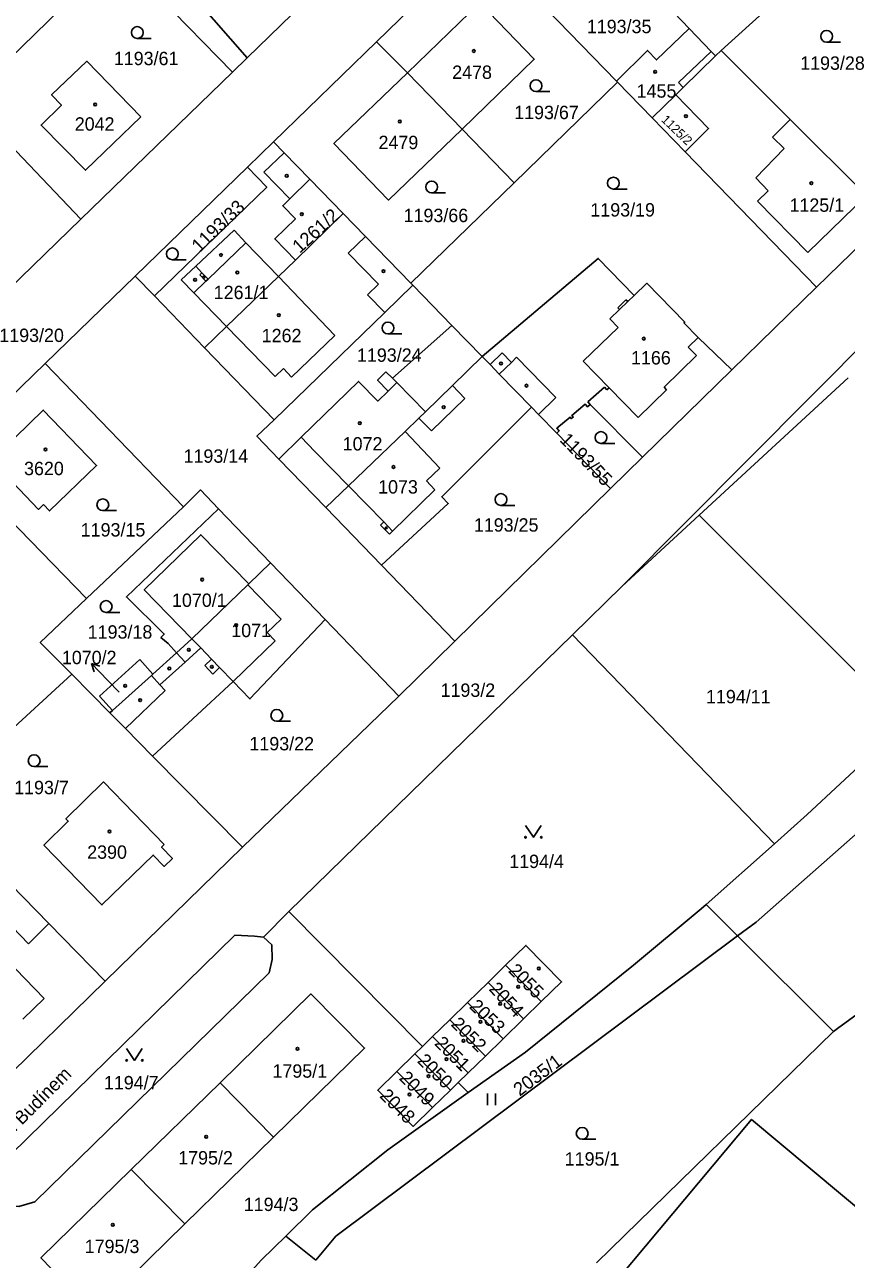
# Model space of a CAD drawing. Extents: x -679220 to -673243, y -1075091 to -1066557.
# Drawn here: x -676837.6 to -676733.1, y -1070366.5 to -1070209.3 of the extents above; entities that cross this region are included whole.
import ezdxf

# ---------------------------------------------------------------- set-up
doc = ezdxf.new("R2010")
doc.units = 0
for name, color, linetype in [('Hranice parcel', 7, 'Continuous'), ('Parcelní čísla', 7, 'Continuous'), ('Pop  PČ popisy', 7, 'Continuous'), ('Vnitřní kresba', 7, 'Continuous'), ('Značky budov', 7, 'Continuous'), ('Značky kultur', 7, 'Continuous')]:
    doc.layers.add(name, color=color, linetype=linetype)

msp = doc.modelspace()

# ---------------------------------------------------------------- linework, layer by layer
at = {"layer": 'Hranice parcel'}
for p, q in [((-676792.81, -1070211.49), (-676779.62, -1070198.64)), ((-676779.62, -1070198.64), (-676762.3, -1070216.47)), ((-676825.8, -1070200.28), (-676844.9, -1070218.88)), ((-676825.8, -1070200.28), (-676811.13, -1070215.35)), ((-676753.03, -1070209.78), (-676758.23, -1070204.36)), ((-676740.32, -1070204.74), (-676748.96, -1070212.58)), ((-676802.14, -1070206.62), (-676809.26, -1070213.5)), ((-676805.9, -1070224.23), (-676792.81, -1070211.49)), ((-676788.89, -1070215.41), (-676792.81, -1070211.49)), ((-676809.26, -1070213.5), (-676811.13, -1070215.35)), ((-676748.96, -1070212.58), (-676749.68, -1070213.28)), ((-676811.13, -1070215.35), (-676830.41, -1070234.06)), ((-676788.89, -1070215.41), (-676781.93, -1070222.58)), ((-676762.16, -1070216.61), (-676775.31, -1070229.41)), ((-676762.3, -1070216.47), (-676762.16, -1070216.61)), ((-676762.16, -1070216.61), (-676757.74, -1070221.17)), ((-676754.75, -1070218.25), (-676757.74, -1070221.17)), ((-676830.41, -1070234.06), (-676844.9, -1070218.88)), ((-676757.74, -1070221.17), (-676753.56, -1070225.48)), ((-676775.31, -1070229.41), (-676781.93, -1070222.58)), ((-676809.22, -1070227.45), (-676805.9, -1070224.23)), ((-676753.56, -1070225.48), (-676736.83, -1070242.7)), ((-676823.5, -1070241.3), (-676809.22, -1070227.45)), ((-676797.04, -1070233.35), (-676801.28, -1070228.98)), ((-676775.31, -1070229.41), (-676788.45, -1070242.2)), ((-676830.41, -1070234.06), (-676841.95, -1070245.24)), ((-676803.14, -1070239.27), (-676797.04, -1070233.35)), ((-676736.83, -1070242.7), (-676727.79, -1070233.88)), ((-676834.97, -1070252.44), (-676823.5, -1070241.3)), ((-676821.07, -1070243.82), (-676823.5, -1070241.3)), ((-676788.18, -1070242.47), (-676788.45, -1070242.2)), ((-676788.18, -1070242.47), (-676783.22, -1070247.57)), ((-676736.83, -1070242.7), (-676747.62, -1070253.25)), ((-676821.07, -1070243.82), (-676814.68, -1070250.45)), ((-676779.37, -1070251.54), (-676783.22, -1070247.57)), ((-676814.68, -1070250.45), (-676805.85, -1070259.6)), ((-676847.22, -1070264.34), (-676834.97, -1070252.44)), ((-676834.97, -1070252.44), (-676817.36, -1070270.66)), ((-676759, -1070264.36), (-676747.62, -1070253.25)), ((-676751.79, -1070271.75), (-676732.82, -1070254.27)), ((-676802.4, -1070261.82), (-676805.23, -1070264.59)), ((-676763.06, -1070268.33), (-676769.89, -1070261.3)), ((-676847.22, -1070264.34), (-676829.71, -1070282.36)), ((-676805.23, -1070264.59), (-676799.26, -1070270.77)), ((-676759, -1070264.36), (-676763.06, -1070268.33)), ((-676763.06, -1070268.33), (-676782.87, -1070287.76)), ((-676829.71, -1070282.36), (-676817.36, -1070270.66)), ((-676812.91, -1070270.91), (-676806.31, -1070277.78)), ((-676799.26, -1070270.77), (-676792.2, -1070278.09)), ((-676751.79, -1070271.75), (-676725.44, -1070298.12)), ((-676799.35, -1070285.02), (-676806.31, -1070277.78)), ((-676782.87, -1070287.76), (-676792.2, -1070278.09)), ((-676799.35, -1070285.02), (-676789.99, -1070294.76)), ((-676803.95, -1070322.18), (-676767.9, -1070286.95)), ((-676742.2, -1070313.55), (-676767.9, -1070286.95)), ((-676782.87, -1070287.76), (-676789.99, -1070294.76)), ((-676828.07, -1070294.76), (-676822.93, -1070290.11)), ((-676822.93, -1070290.11), (-676821.25, -1070291.96)), ((-676818.24, -1070289.24), (-676821.25, -1070291.96)), ((-676831.58, -1070291.98), (-676840.51, -1070300.2)), ((-676826.72, -1070296.91), (-676831.58, -1070291.98)), ((-676826.39, -1070296.61), (-676828.07, -1070294.76)), ((-676789.99, -1070294.76), (-676809.85, -1070313.98)), ((-676826.39, -1070296.61), (-676826.72, -1070296.91)), ((-676809.85, -1070313.98), (-676821.31, -1070302.39)), ((-676809.85, -1070313.98), (-676827.34, -1070331.03)), ((-676750.87, -1070321.29), (-676742.2, -1070313.55)), ((-676807.21, -1070325.45), (-676803.95, -1070322.18)), ((-676786.96, -1070339.36), (-676803.95, -1070322.18)), ((-676746.88, -1070325.28), (-676750.87, -1070321.29)), ((-676734.7, -1070337.45), (-676746.88, -1070325.28)), ((-676776.39, -1070329.02), (-676778.63, -1070331.21)), ((-676771.86, -1070333.65), (-676776.39, -1070329.02)), ((-676844.69, -1070348.05), (-676827.34, -1070331.03)), ((-676778.63, -1070331.21), (-676781.23, -1070333.75)), ((-676774.1, -1070335.84), (-676778.63, -1070331.21)), ((-676781.23, -1070333.75), (-676783.5, -1070335.97)), ((-676776.7, -1070338.38), (-676781.23, -1070333.75)), ((-676774.1, -1070335.84), (-676771.86, -1070333.65)), ((-676783.5, -1070335.97), (-676785.69, -1070338.11)), ((-676778.97, -1070340.59), (-676783.5, -1070335.97)), ((-676776.7, -1070338.38), (-676774.1, -1070335.84)), ((-676734.7, -1070337.45), (-676764.82, -1070366.91)), ((-676786.96, -1070339.36), (-676787.93, -1070340.31)), ((-676785.69, -1070338.11), (-676786.96, -1070339.36)), ((-676781.16, -1070342.72), (-676785.69, -1070338.11)), ((-676778.97, -1070340.59), (-676776.7, -1070338.38)), ((-676787.93, -1070340.31), (-676790.23, -1070342.55)), ((-676783.41, -1070344.91), (-676787.93, -1070340.31)), ((-676781.16, -1070342.72), (-676778.97, -1070340.59)), ((-676785.7, -1070347.15), (-676790.23, -1070342.55)), ((-676812.72, -1070343.98), (-676824.01, -1070355.02)), ((-676812.72, -1070343.98), (-676805.91, -1070350.9)), ((-676783.41, -1070344.91), (-676782.42, -1070343.95)), ((-676782.42, -1070343.95), (-676781.16, -1070342.72)), ((-676781.14, -1070345.24), (-676782.42, -1070343.95)), ((-676785.7, -1070347.15), (-676783.41, -1070344.91)), ((-676817.2, -1070361.96), (-676805.91, -1070350.9)), ((-676824.01, -1070355.02), (-676817.2, -1070361.96)), ((-676804.37, -1070363.5), (-676800.53, -1070366.55))]:
    msp.add_line(p, q, dxfattribs=at)
for points in [[(-676817.13, -1070191.19), (-676819.99, -1070193.99), (-676818.15, -1070195.88), (-676821.69, -1070199.32), (-676809.26, -1070213.5)], [(-676781.93, -1070222.58), (-676772.74, -1070213.69), (-676779.68, -1070206.51), (-676788.89, -1070215.41)], [(-676753.03, -1070209.78), (-676757.2, -1070213.79), (-676758.33, -1070212.58), (-676762.3, -1070216.47)], [(-676749.68, -1070213.28), (-676750.23, -1070212.71), (-676753.03, -1070209.78)], [(-676749.68, -1070213.28), (-676753.8, -1070217.31), (-676754.75, -1070218.25)], [(-676727.79, -1070233.88), (-676730.49, -1070231.04), (-676740.18, -1070221.35), (-676748.96, -1070212.58)], [(-676822.81, -1070221.03), (-676829.68, -1070213.96), (-676834.15, -1070218.23), (-676832.9, -1070219.56), (-676835.48, -1070222.09), (-676829.82, -1070227.82), (-676822.81, -1070221.03)], [(-676788.89, -1070215.41), (-676798.23, -1070224.44), (-676791.29, -1070231.62), (-676781.93, -1070222.58)], [(-676754.75, -1070218.25), (-676750.57, -1070222.5), (-676753.56, -1070225.48)], [(-676801.28, -1070228.98), (-676804.57, -1070225.6), (-676805.9, -1070224.23)], [(-676809.22, -1070227.45), (-676806.77, -1070229.97), (-676821.07, -1070243.82)], [(-676803.14, -1070239.27), (-676805.76, -1070236.56), (-676803.13, -1070234), (-676804.74, -1070232.34), (-676803.84, -1070231.47), (-676801.28, -1070228.98)], [(-676788.45, -1070242.2), (-676794.21, -1070236.26), (-676797.04, -1070233.35)], [(-676814.68, -1070250.45), (-676811.91, -1070247.72), (-676805.3, -1070241.36), (-676803.14, -1070239.27)], [(-676747.62, -1070253.25), (-676751.9, -1070249.13), (-676753.71, -1070247.27), (-676753.61, -1070247.18), (-676758.44, -1070242.21), (-676760.05, -1070243.77), (-676764.61, -1070239.05), (-676779.37, -1070251.54)], [(-676805.85, -1070259.6), (-676791.77, -1070245.95), (-676788.18, -1070242.47)], [(-676783.22, -1070247.57), (-676790.8, -1070254.28), (-676791.61, -1070253.49)], [(-676799.26, -1070270.77), (-676796.38, -1070268.01), (-676789.18, -1070261.09), (-676787.42, -1070259.38), (-676786.6, -1070258.58), (-676783.16, -1070255.23), (-676779.37, -1070251.54)], [(-676773.11, -1070257.99), (-676777.2, -1070253.77), (-676778.37, -1070252.57), (-676779.37, -1070251.54)], [(-676791.61, -1070253.49), (-676792.68, -1070254.57), (-676791.33, -1070255.94), (-676792.65, -1070257.22), (-676795.12, -1070254.7), (-676802.4, -1070261.82)], [(-676769.89, -1070261.3), (-676769.58, -1070261.02), (-676769.88, -1070260.68), (-676768.2, -1070259.24), (-676768, -1070259.46), (-676767.78, -1070259.27), (-676767.98, -1070259.05), (-676766.29, -1070257.59), (-676765.99, -1070257.94), (-676765.65, -1070257.64), (-676759, -1070264.36)], [(-676835.19, -1070270.39), (-676835.83, -1070271.01), (-676841.59, -1070264.97), (-676842.69, -1070266.06), (-676844.71, -1070264), (-676840.63, -1070260.11), (-676838.79, -1070261.84), (-676835.2, -1070258.36), (-676828.42, -1070265.41), (-676834.43, -1070271.19), (-676835.19, -1070270.39)], [(-676792.2, -1070278.09), (-676783.68, -1070270.25), (-676784.52, -1070269.39), (-676773.11, -1070257.99)], [(-676773.11, -1070257.99), (-676772.22, -1070258.9), (-676769.89, -1070261.3)], [(-676805.23, -1070264.59), (-676808.02, -1070261.69), (-676805.85, -1070259.6)], [(-676817.36, -1070270.66), (-676815.2, -1070268.53), (-676812.91, -1070270.91)], [(-676818.24, -1070289.24), (-676819.32, -1070288.05), (-676820.24, -1070287.29), (-676819.81, -1070286.87), (-676824.62, -1070282.14), (-676812.91, -1070270.91)], [(-676767.9, -1070286.95), (-676761.58, -1070280.77), (-676751.79, -1070271.75)], [(-676806.31, -1070277.78), (-676809.06, -1070280.47), (-676809.19, -1070280.6), (-676816.29, -1070287.48), (-676818.24, -1070289.24)], [(-676829.71, -1070282.36), (-676835.59, -1070287.93), (-676831.58, -1070291.98)], [(-676821.31, -1070302.39), (-676811.07, -1070292.89), (-676808.91, -1070295.13), (-676799.35, -1070285.02)], [(-676701.59, -1070285.67), (-676744.53, -1070323.52), (-676746.88, -1070325.28)], [(-676701.59, -1070285.67), (-676729.2, -1070333.46), (-676734, -1070336.96), (-676734.7, -1070337.45)], [(-676821.25, -1070291.96), (-676821.43, -1070292.13), (-676826.39, -1070296.61)], [(-676826.72, -1070296.91), (-676824.75, -1070298.9), (-676821.31, -1070302.39)], [(-676725.44, -1070298.12), (-676738.04, -1070309.84), (-676742.2, -1070313.55)], [(-676819.82, -1070313.66), (-676827.55, -1070305.68), (-676832.33, -1070310.37), (-676832.02, -1070310.69), (-676835.12, -1070313.73), (-676827.75, -1070321.34), (-676821.21, -1070315), (-676819.82, -1070316.44), (-676818.77, -1070315.43), (-676820.16, -1070313.99), (-676819.82, -1070313.66)], [(-676827.34, -1070331.03), (-676834.48, -1070323.73), (-676844.16, -1070313.81), (-676849.44, -1070308.41)], [(-676781.14, -1070345.24), (-676773.88, -1070340.07), (-676760.12, -1070329.03), (-676751.5, -1070321.85), (-676750.87, -1070321.29)], [(-676842.35, -1070359.71), (-676844.41, -1070359.71), (-676845.45, -1070359.05), (-676810.82, -1070325.18), (-676808.32, -1070325.33), (-676807.21, -1070325.45)], [(-676746.88, -1070325.28), (-676797.97, -1070363.52), (-676800.53, -1070366.55)], [(-676807.21, -1070325.45), (-676806.11, -1070326.43), (-676806.1, -1070328.3), (-676806.47, -1070329.99), (-676836.28, -1070359.15), (-676838.32, -1070359.72), (-676842.35, -1070359.71)], [(-676771.86, -1070333.65), (-676769.28, -1070331.14), (-676773.81, -1070326.5), (-676776.39, -1070329.02)], [(-676805.91, -1070350.9), (-676794.33, -1070339.56), (-676801.15, -1070332.67), (-676812.72, -1070343.98)], [(-676790.23, -1070342.55), (-676792.66, -1070344.93), (-676788.15, -1070349.54), (-676785.7, -1070347.15)], [(-676804.37, -1070363.5), (-676800.97, -1070360.17), (-676791.39, -1070352.53), (-676781.14, -1070345.24)], [(-676703.45, -1070383.51), (-676733.6, -1070419.5), (-676775.34, -1070384.79), (-676745.1, -1070348.65), (-676703.45, -1070383.51)], [(-676824.01, -1070355.02), (-676835.51, -1070366.26), (-676828.72, -1070373.25), (-676817.2, -1070361.96)], [(-676825.57, -1070388.68), (-676820.6, -1070381.91), (-676814.4, -1070374.21), (-676807.46, -1070366.52), (-676804.37, -1070363.5)]]:
    msp.add_lwpolyline(points, dxfattribs=at)
at = {"layer": 'Pop  PČ popisy'}
for p, q in [((-676827, -1070292.76), (-676829.09, -1070290.6)), ((-676829.09, -1070290.6), (-676828.03, -1070290.97)), ((-676829.09, -1070290.6), (-676828.75, -1070291.67)), ((-676825.54, -1070294.27), (-676827, -1070292.76))]:
    msp.add_line(p, q, dxfattribs=at)
at = {"layer": 'Vnitřní kresba'}
for p, q in [((-676692.45, -1070211.22), (-676761.58, -1070280.77)), ((-676754.4, -1070216.67), (-676750.23, -1070212.71)), ((-676754.4, -1070216.67), (-676753.8, -1070217.31)), ((-676740.18, -1070221.35), (-676742.44, -1070223.61)), ((-676740.97, -1070225.07), (-676742.44, -1070223.61)), ((-676804.57, -1070225.6), (-676807.13, -1070228.08)), ((-676744.57, -1070228.81), (-676740.97, -1070225.07)), ((-676807.13, -1070228.08), (-676803.84, -1070231.47)), ((-676742.98, -1070230.47), (-676744.57, -1070228.81)), ((-676744.33, -1070231.76), (-676742.98, -1070230.47)), ((-676730.49, -1070231.04), (-676737.95, -1070238.29)), ((-676737.95, -1070238.29), (-676744.33, -1070231.76)), ((-676815.81, -1070240.05), (-676810.94, -1070235.47)), ((-676810.94, -1070235.47), (-676809.43, -1070237.05)), ((-676809.43, -1070237.05), (-676814.25, -1070241.7)), ((-676809.43, -1070237.05), (-676805.3, -1070241.36)), ((-676794.21, -1070236.26), (-676796.4, -1070238.39)), ((-676796.4, -1070238.39), (-676792.56, -1070242.34)), ((-676815.81, -1070240.05), (-676817.66, -1070241.79)), ((-676815.02, -1070240.89), (-676815.81, -1070240.05)), ((-676817.66, -1070241.79), (-676816.05, -1070243.45)), ((-676816.05, -1070243.45), (-676814.51, -1070241.96)), ((-676815.02, -1070240.89), (-676815.29, -1070241.15)), ((-676815.29, -1070241.15), (-676814.51, -1070241.96)), ((-676814.25, -1070241.7), (-676815.02, -1070240.89)), ((-676814.51, -1070241.96), (-676814.25, -1070241.7)), ((-676805.3, -1070241.36), (-676798.11, -1070248.87)), ((-676816.05, -1070243.45), (-676811.91, -1070247.72)), ((-676792.56, -1070242.34), (-676793.97, -1070243.69)), ((-676791.77, -1070245.95), (-676793.97, -1070243.69)), ((-676761.08, -1070244.32), (-676762.13, -1070245.34)), ((-676761.91, -1070245.57), (-676760.85, -1070244.55)), ((-676760.85, -1070244.55), (-676761.08, -1070244.32)), ((-676760.05, -1070243.77), (-676760.85, -1070244.55)), ((-676761.91, -1070245.57), (-676763.14, -1070246.76)), ((-676763.14, -1070246.76), (-676762.09, -1070247.84)), ((-676762.13, -1070245.34), (-676761.91, -1070245.57)), ((-676811.91, -1070247.72), (-676805.71, -1070254.1)), ((-676762.09, -1070247.84), (-676766.51, -1070252.12)), ((-676798.11, -1070248.87), (-676803.62, -1070254.15)), ((-676751.9, -1070249.13), (-676753.15, -1070250.34)), ((-676778.37, -1070252.57), (-676776.84, -1070251.07)), ((-676776.84, -1070251.07), (-676775.66, -1070252.28)), ((-676752.09, -1070251.43), (-676756.24, -1070255.46)), ((-676753.15, -1070250.34), (-676752.09, -1070251.43)), ((-676805.71, -1070254.1), (-676804.64, -1070253.06)), ((-676803.62, -1070254.15), (-676804.64, -1070253.06)), ((-676775.66, -1070252.28), (-676777.2, -1070253.77)), ((-676775.66, -1070252.28), (-676775, -1070251.64)), ((-676775, -1070251.64), (-676770.02, -1070256.77)), ((-676763.21, -1070255.52), (-676766.51, -1070252.12)), ((-676790.8, -1070254.28), (-676790.22, -1070254.85)), ((-676791.33, -1070255.94), (-676790.22, -1070254.85)), ((-676790.22, -1070254.85), (-676786.6, -1070258.58)), ((-676781.56, -1070256.87), (-676783.16, -1070255.23)), ((-676763.82, -1070255.46), (-676765.95, -1070257.29)), ((-676763.53, -1070255.8), (-676763.82, -1070255.46)), ((-676763.21, -1070255.52), (-676763.53, -1070255.8)), ((-676759.54, -1070259.3), (-676763.21, -1070255.52)), ((-676755.92, -1070255.79), (-676759.54, -1070259.3)), ((-676756.24, -1070255.46), (-676755.92, -1070255.79)), ((-676785.82, -1070261.01), (-676781.56, -1070256.87)), ((-676772.22, -1070258.9), (-676770.02, -1070256.77)), ((-676765.95, -1070257.29), (-676765.65, -1070257.64)), ((-676787.42, -1070259.38), (-676785.82, -1070261.01)), ((-676800.65, -1070263.65), (-676802.4, -1070261.82)), ((-676789.18, -1070261.09), (-676784.78, -1070265.73)), ((-676796.38, -1070268.01), (-676800.65, -1070263.65)), ((-676786.47, -1070267.38), (-676784.78, -1070265.73)), ((-676791.87, -1070272.6), (-676796.38, -1070268.01)), ((-676790.8, -1070273.76), (-676785.39, -1070268.49)), ((-676785.39, -1070268.49), (-676786.47, -1070267.38)), ((-676791.87, -1070272.6), (-676792.29, -1070272.99)), ((-676792.29, -1070272.99), (-676791.17, -1070274.14)), ((-676790.8, -1070273.76), (-676791.87, -1070272.6)), ((-676791.17, -1070274.14), (-676790.8, -1070273.76)), ((-676804.95, -1070284.98), (-676809.19, -1070280.6)), ((-676806.72, -1070286.68), (-676804.95, -1070284.98)), ((-676816.29, -1070287.48), (-676815.18, -1070288.64)), ((-676805.71, -1070287.73), (-676806.72, -1070286.68)), ((-676817.16, -1070290.43), (-676815.18, -1070288.64)), ((-676815.18, -1070288.64), (-676813.81, -1070290.06)), ((-676811.07, -1070292.89), (-676805.71, -1070287.73)), ((-676820.36, -1070293.32), (-676817.16, -1070290.43)), ((-676817.16, -1070290.43), (-676818.24, -1070289.24)), ((-676813.81, -1070290.06), (-676814.67, -1070290.89)), ((-676813.81, -1070290.06), (-676812.77, -1070291.13)), ((-676821.43, -1070292.13), (-676820.36, -1070293.32)), ((-676814.67, -1070290.89), (-676813.63, -1070291.97)), ((-676813.63, -1070291.97), (-676812.77, -1070291.13)), ((-676812.77, -1070291.13), (-676811.07, -1070292.89)), ((-676819.69, -1070294.07), (-676820.36, -1070293.32)), ((-676824.75, -1070298.9), (-676819.69, -1070294.07)), ((-676845.28, -1070317.86), (-676837.08, -1070326.28)), ((-676837.08, -1070326.28), (-676834.48, -1070323.73)), ((-676841.32, -1070326.82), (-676835.1, -1070333.26)), ((-676837.82, -1070335.89), (-676835.1, -1070333.26))]:
    msp.add_line(p, q, dxfattribs=at)
msp.add_lwpolyline([(-676809.06, -1070280.47), (-676815.17, -1070274.23), (-676822.37, -1070281.23), (-676816.29, -1070287.48)], dxfattribs=at)
at = {"layer": 'Značky budov'}
for centre, radius in [((-676780.44, -1070212.65), 0.175), ((-676757.38, -1070215.3), 0.175), ((-676828.61, -1070219.45), 0.175), ((-676789.86, -1070221.63), 0.175), ((-676753.45, -1070220.93), 0.175), ((-676804.24, -1070228.53), 0.175), ((-676737.5, -1070229.48), 0.175), ((-676802.32, -1070233.42), 0.175), ((-676812.6, -1070238.62), 0.175), ((-676791.94, -1070240.66), 0.175), ((-676815.9, -1070241.77), 0.175), ((-676814.77, -1070241.43), 0.117), ((-676810.52, -1070240.84), 0.175), ((-676805.25, -1070246.26), 0.175), ((-676758.82, -1070249.27), 0.175), ((-676776.98, -1070252.43), 0.175), ((-676773.74, -1070255.25), 0.175), ((-676784.27, -1070258), 0.175), ((-676794.94, -1070260.01), 0.175), ((-676834.92, -1070263.36), 0.175), ((-676790.64, -1070265.6), 0.175), ((-676791.57, -1070273.36), 0.117), ((-676814.99, -1070279.94), 0.175), ((-676810.66, -1070285.73), 0.175), ((-676816.69, -1070288.86), 0.175), ((-676819.17, -1070291.25), 0.175), ((-676813.76, -1070291.04), 0.175), ((-676824.79, -1070293.45), 0.175), ((-676822.89, -1070295.29), 0.175), ((-676826.78, -1070311.99), 0.175), ((-676772.17, -1070329.43), 0.175), ((-676774.79, -1070331.77), 0.175), ((-676777.08, -1070333.95), 0.175), ((-676779.6, -1070336.24), 0.175), ((-676802.87, -1070339.65), 0.175), ((-676781.76, -1070338.64), 0.175), ((-676783.92, -1070340.97), 0.175), ((-676786.2, -1070343.14), 0.175), ((-676788.62, -1070345.47), 0.175), ((-676814.47, -1070350.86), 0.175), ((-676826.36, -1070362.06), 0.175)]:
    msp.add_circle(centre, radius, dxfattribs=at)
at = {"layer": 'Značky kultur'}
for p, q in [((-676823.25, -1070211.05), (-676821.5, -1070211.05)), ((-676735.56, -1070211.53), (-676733.81, -1070211.53)), ((-676772.53, -1070217.82), (-676770.78, -1070217.82)), ((-676785.8, -1070230.71), (-676784.05, -1070230.71)), ((-676762.68, -1070230.22), (-676760.93, -1070230.22)), ((-676818.78, -1070239.22), (-676817.03, -1070239.22)), ((-676791.36, -1070248.66), (-676789.61, -1070248.66)), ((-676764.26, -1070262.6), (-676762.51, -1070262.6)), ((-676827.63, -1070271.16), (-676825.88, -1070271.16)), ((-676776.99, -1070270.49), (-676775.24, -1070270.49)), ((-676827.21, -1070284.11), (-676825.46, -1070284.11)), ((-676805.5, -1070297.97), (-676803.75, -1070297.97)), ((-676836.37, -1070303.74), (-676834.62, -1070303.74)), ((-676778.69, -1070346.85), (-676778.69, -1070345.35)), ((-676777.69, -1070346.85), (-676777.69, -1070345.35)), ((-676766.65, -1070351.18), (-676764.9, -1070351.18))]:
    msp.add_line(p, q, dxfattribs=at)
for points in [[(-676773.86, -1070311.23), (-676772.86, -1070312.73), (-676771.86, -1070311.23)], [(-676824.61, -1070339.64), (-676823.61, -1070341.14), (-676822.61, -1070339.64)]]:
    msp.add_lwpolyline(points, dxfattribs=at)
for centre, radius in [((-676823.25, -1070210.3), 0.75), ((-676735.56, -1070210.78), 0.75), ((-676772.53, -1070217.07), 0.75), ((-676785.8, -1070229.96), 0.75), ((-676762.68, -1070229.47), 0.75), ((-676818.78, -1070238.47), 0.75), ((-676791.36, -1070247.91), 0.75), ((-676764.26, -1070261.85), 0.75), ((-676827.63, -1070270.41), 0.75), ((-676776.99, -1070269.74), 0.75), ((-676827.21, -1070283.36), 0.75), ((-676805.5, -1070297.22), 0.75), ((-676836.37, -1070302.99), 0.75), ((-676773.86, -1070312.73), 0.1), ((-676771.86, -1070312.73), 0.1), ((-676824.61, -1070341.14), 0.1), ((-676822.61, -1070341.14), 0.1), ((-676766.65, -1070350.43), 0.75)]:
    msp.add_circle(centre, radius, dxfattribs=at)

# ---------------------------------------------------------------- texts
at = {"layer": 'Parcelní čísla'}
for s, p in [('1193/35', (-676766.06, -1070210.38)), ('1193/61', (-676826.23, -1070214.45)), ('1193/28', (-676738.92, -1070215.04)), ('2478', (-676783.19, -1070216.2)), ('1455', (-676759.73, -1070218.59)), ('1193/67', (-676775.3, -1070221.32)), ('2042', (-676831.2, -1070222.79)), ('2479', (-676792.56, -1070225.14)), ('1193/66', (-676789.37, -1070234.43)), ('1193/19', (-676765.61, -1070233.72)), ('1125/1', (-676740.28, -1070233.12)), ('1261/1', (-676813.52, -1070244.23)), ('1193/20', (-676840.8, -1070249.69)), ('1262', (-676807.42, -1070249.72)), ('1193/24', (-676795.3, -1070252.21)), ('1166', (-676760.44, -1070252.55)), ('1072', (-676797.12, -1070263.5)), ('1193/14', (-676817.36, -1070265.06)), ('3620', (-676837.65, -1070266.64)), ('1073', (-676792.61, -1070268.98)), ('1193/15', (-676830.44, -1070274.45)), ('1193/25', (-676780.43, -1070273.83)), ('1070/1', (-676818.83, -1070283.41)), ('1193/18', (-676829.55, -1070287.45)), ('1071', (-676811.29, -1070287.26)), ('1070/2', (-676832.84, -1070290.7)), ('1193/2', (-676784.67, -1070294.86)), ('1194/11', (-676750.9, -1070295.68)), ('1193/22', (-676808.98, -1070301.67)), ('1193/7', (-676838.91, -1070307.25)), ('2390', (-676829.62, -1070315.47)), ('1194/4', (-676775.93, -1070316.65)), ('1795/1', (-676806.05, -1070343.34)), ('1194/7', (-676827.49, -1070344.82)), ('1795/2', (-676818.04, -1070354.38)), ('1195/1', (-676768.87, -1070354.52)), ('1194/3', (-676809.7, -1070360.31)), ('1795/3', (-676829.93, -1070365.66))]:
    msp.add_text(s, height=1.7, dxfattribs=at).set_placement(p)
for s, height, rotation, p in [('1125/2', 1.14, 316, (-676756.67, -1070221.5)), ('1193/33', 1.7, 44, (-676815.34, -1070238.38)), ('1261/2', 1.7, 42, (-676802.58, -1070238.47)), ('1193/55', 1.7, 314, (-676769.6, -1070262.25)), ('2055', 1.7, 315, (-676776.15, -1070329.82)), ('2054', 1.7, 313, (-676778.61, -1070332.12)), ('2053', 1.7, 316, (-676781.11, -1070334.39)), ('2052', 1.7, 315, (-676783.45, -1070336.64)), ('2051', 1.7, 315, (-676785.53, -1070339.07)), ('2050', 1.7, 315, (-676787.73, -1070341.29)), ('2035/1', 1.7, 37, (-676774.6, -1070345.76)), ('2049', 1.7, 315, (-676790.04, -1070343.49)), ('2048', 1.7, 315, (-676792.52, -1070345.75))]:
    msp.add_text(s, height=height, rotation=rotation, dxfattribs=at).set_placement(p)
at = {"layer": 'Pop  PČ popisy'}
msp.add_text('Nad Budínem', height=1.7, rotation=45, dxfattribs=at).set_placement((-676841.32, -1070352.85))

doc.saveas('drawing.dxf')
